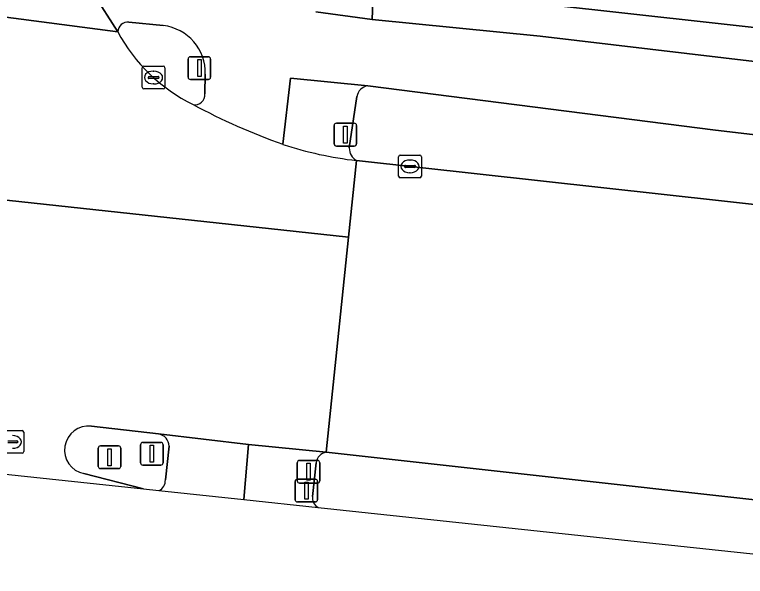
# Model space of a CAD drawing. Extents: x 161928 to 163071, y 386474 to 387428.
# Drawn here: x 162189.6 to 162221.75, y 386491.1 to 386515.81 of the extents above; entities that cross this region are included whole.
import ezdxf

# ---------------------------------------------------------------- set-up
doc = ezdxf.new("R2010")
doc.units = 0
for name, color, linetype in [('IMGEO_Berm_groen', 7, 'Continuous'), ('IMGEO_Fietspad_gesloten', 7, 'Continuous'), ('IMGEO_Gemengd_bos', 7, 'Continuous'), ('IMGEO_Groenvoorziening', 7, 'Continuous'), ('IMGEO_Kolk', 7, 'Continuous'), ('IMGEO_Lichtmast', 7, 'Continuous'), ('IMGEO_Muur', 7, 'Continuous'), ('IMGEO_Rijbaan_lokaal_gesloten', 7, 'Continuous'), ('IMGEO_Rijbaan_regionaal_gesloten', 7, 'Continuous'), ('IMGEO_Rioolput', 7, 'Continuous'), ('IMGEO_Verkeerseiland_gesloten', 7, 'Continuous'), ('IMGEO_Verkeersregelinstallatiepaal', 7, 'Continuous'), ('IMGEO_Voetpad_open', 7, 'Continuous')]:
    doc.layers.add(name, color=color, linetype=linetype)

msp = doc.modelspace()

# ---------------------------------------------------------------- linework, layer by layer
at = {"layer": 'IMGEO_Berm_groen'}
for points in [[(162220.439, 386510.724), (162205.142, 386512.679)], [(162204.651, 386512.2), (162204.319, 386509.943)], [(162204.642, 386509.392), (162228.922, 386506.704), (162229.092, 386507.852), (162237.5, 386506.976), (162237.663, 386508.709), (162220.439, 386510.724)], [(162231.431, 386491.103), (162231.661, 386493.416), (162203.303, 386496.561)], [(162202.86, 386496.098), (162202.698, 386494.617)], [(162202.949, 386494.134), (162231.431, 386491.103)]]:
    msp.add_lwpolyline(points, dxfattribs=at)
for centre, radius, start, end in [((162205.228, 386512.1), 0.585, 98.4164, 170.1661), ((162204.926, 386509.929), 0.607, 178.6575, 242.1007), ((162203.383, 386496.041), 0.526, 98.715, 173.8142), ((162203.205, 386494.574), 0.509, 175.1405, 239.7413)]:
    msp.add_arc(centre, radius, start, end, dxfattribs=at)
at = {"layer": 'IMGEO_Fietspad_gesloten'}
for points in [[(162193.066, 386516.739), (162194.132, 386515.055)], [(162249.57, 386510.502), (162212.718, 386514.865), (162205.323, 386515.589), (162202.846, 386515.924)], [(162194.622, 386515.479), (162196.138, 386515.329)], [(162197.986, 386513.187), (162197.965, 386512.324)], [(162201.4, 386510.104), (162201.741, 386513.017), (162205.142, 386512.679), (162220.439, 386510.724), (162237.663, 386508.709), (162238.589, 386508.594), (162245.22, 386507.772)], [(162199.688, 386494.481), (162199.885, 386496.898), (162195.924, 386497.365)], [(162196.391, 386496.836), (162196.229, 386495.342)], [(162195.946, 386494.879), (162199.688, 386494.481)]]:
    msp.add_lwpolyline(points, dxfattribs=at)
for centre, radius, start, end in [((162194.585, 386515.027), 0.454, 85.2902, 176.4495), ((162195.881, 386513.239), 2.106, 358.5788, 82.9928), ((162197.533, 386512.281), 0.435, 258.9083, 5.628), ((162211.178, 386537.501), 29.09, 241.8382, 250.358), ((162195.857, 386496.835), 0.534, 0.0827, 82.7933), ((162195.745, 386495.32), 0.484, 294.4667, 2.5916)]:
    msp.add_arc(centre, radius, start, end, dxfattribs=at)
at = {"layer": 'IMGEO_Gemengd_bos'}
msp.add_lwpolyline([(162244.314, 386517.547), (162224.653, 386519.735), (162210.364, 386521.35), (162203.272, 386522.117), (162212.87, 386516.261), (162224.131, 386515.029), (162243.789, 386512.877)], close=True, dxfattribs=at)
at = {"layer": 'IMGEO_Groenvoorziening'}
msp.add_lwpolyline([(162380.871, 386491.346), (162381.458, 386496.265), (162381.983, 386500), (162382.205, 386501.975), (162371.516, 386503.188), (162370.953, 386498.22), (162297.494, 386506.509), (162297.39, 386505.635), (162272.624, 386508.235), (162272.737, 386509.296), (162259.637, 386510.771), (162256.748, 386511.459), (162243.789, 386512.877), (162224.131, 386515.029), (162212.87, 386516.261), (162203.272, 386522.117), (162202.401, 386522.176), (162203.943, 386517.405), (162205.389, 386517.222), (162205.323, 386515.589), (162212.718, 386514.865), (162249.57, 386510.502)], dxfattribs=at)
at = {"layer": 'IMGEO_Kolk'}
for p, q in [((162195.208, 386512.616), (162195.208, 386513.468)), ((162195.283, 386513.542), (162196.135, 386513.542)), ((162195.696, 386513.322), (162195.721, 386513.322)), ((162196.209, 386513.468), (162196.209, 386512.616)), ((162195.467, 386513.036), (162195.467, 386513.048)), ((162195.905, 386512.999), (162195.507, 386512.999)), ((162195.51, 386513.085), (162195.908, 386513.085)), ((162195.951, 386513.048), (162195.951, 386513.036)), ((162195.719, 386512.762), (162195.694, 386512.762)), ((162196.135, 386512.542), (162195.283, 386512.542)), ((162206.491, 386508.706), (162206.491, 386509.558)), ((162206.566, 386509.632), (162207.418, 386509.632)), ((162207.492, 386509.558), (162207.492, 386508.706)), ((162206.75, 386509.126), (162206.75, 386509.138)), ((162206.793, 386509.175), (162207.191, 386509.175)), ((162206.979, 386509.412), (162207.004, 386509.412)), ((162207.234, 386509.138), (162207.234, 386509.126)), ((162207.188, 386509.089), (162206.79, 386509.089)), ((162207.002, 386508.852), (162206.977, 386508.852)), ((162207.418, 386508.632), (162206.566, 386508.632))]:
    msp.add_line(p, q, dxfattribs=at)
for points in [[(162195.208, 386512.616), (162195.208, 386513.468)], [(162195.283, 386513.542), (162196.135, 386513.542)], [(162196.209, 386513.468), (162196.209, 386512.616)], [(162196.135, 386512.542), (162195.283, 386512.542)], [(162206.491, 386508.706), (162206.491, 386509.558)], [(162206.566, 386509.632), (162207.418, 386509.632)], [(162207.492, 386509.558), (162207.492, 386508.706)], [(162207.418, 386508.632), (162206.566, 386508.632)]]:
    msp.add_lwpolyline(points, dxfattribs=at)
for centre, radius, start, end in [((162195.285, 386513.466), 0.0765, 91.552, 178.448), ((162195.285, 386513.466), 0.0765, 91.552, 178.448), ((162196.133, 386513.466), 0.0765, 1.552, 88.448), ((162196.133, 386513.466), 0.0765, 1.552, 88.448), ((162195.507, 386513.045), 0.0403, 85.8775, 175.7526), ((162195.504, 386513.035), 0.0366, 178.938, 274.7102), ((162195.908, 386513.042), 0.043, 264.8664, 352.4533), ((162195.912, 386513.047), 0.0386, 1.7309, 96.639), ((162195.285, 386512.618), 0.0765, 181.552, 268.448), ((162195.285, 386512.618), 0.0765, 181.552, 268.448), ((162196.133, 386512.618), 0.0765, 271.552, 358.448), ((162196.133, 386512.618), 0.0765, 271.552, 358.448), ((162206.568, 386509.556), 0.0765, 91.552, 178.448), ((162206.568, 386509.556), 0.0765, 91.552, 178.448), ((162207.416, 386509.556), 0.0765, 1.552, 88.448), ((162207.416, 386509.556), 0.0765, 1.552, 88.448), ((162206.79, 386509.135), 0.0403, 85.8775, 175.7526), ((162206.787, 386509.125), 0.0366, 178.938, 274.7102), ((162207.191, 386509.132), 0.043, 264.8664, 352.4533), ((162207.195, 386509.137), 0.0386, 1.7309, 96.639), ((162206.568, 386508.708), 0.0765, 181.552, 268.448), ((162206.568, 386508.708), 0.0765, 181.552, 268.448), ((162207.416, 386508.708), 0.0765, 271.552, 358.448), ((162207.416, 386508.708), 0.0765, 271.552, 358.448)]:
    msp.add_arc(centre, radius, start, end, dxfattribs=at)
for centre, major_axis, ratio, start_param, end_param in [((162195.695, 386513.042), (-0.387, 0.002), 0.722429, 4.712389, 7.853982), ((162195.72, 386513.042), (-0.39, 0.002), 0.717154, 1.570796, 4.712389), ((162206.978, 386509.132), (-0.387, 0.002), 0.722429, 4.712389, 7.853982), ((162207.003, 386509.132), (-0.39, 0.002), 0.717154, 1.570796, 4.712389)]:
    msp.add_ellipse(centre, major_axis=major_axis, ratio=ratio, start_param=start_param, end_param=end_param, dxfattribs=at)
at = {"layer": 'IMGEO_Lichtmast'}
for p, q in [((162193.277, 386495.941), (162193.277, 386496.741)), ((162193.277, 386496.741), (162193.277, 386495.941)), ((162193.377, 386496.841), (162194.167, 386496.841)), ((162194.167, 386496.841), (162193.377, 386496.841)), ((162194.267, 386496.741), (162194.267, 386495.941)), ((162194.267, 386495.941), (162194.267, 386496.741)), ((162194.167, 386495.841), (162193.377, 386495.841)), ((162193.377, 386495.841), (162194.167, 386495.841))]:
    msp.add_line(p, q, dxfattribs=at)
msp.add_lwpolyline([(162193.697, 386496.716), (162193.847, 386496.716), (162193.847, 386495.966), (162193.697, 386495.966), (162193.697, 386496.716)], dxfattribs=at)
for centre, start, end in [((162193.377, 386496.741), 90, 180), ((162193.377, 386496.741), 90, 180), ((162194.167, 386496.741), 0, 90), ((162194.167, 386496.741), 360, 90), ((162193.377, 386495.941), 180, 270), ((162193.377, 386495.941), 180, 270), ((162194.167, 386495.941), 270, 0), ((162194.167, 386495.941), 270, 0)]:
    msp.add_arc(centre, 0.1, start, end, dxfattribs=at)
at = {"layer": 'IMGEO_Muur'}
msp.add_lwpolyline([(162224.131, 386515.029), (162212.87, 386516.261), (162203.272, 386522.117)], dxfattribs=at)
at = {"layer": 'IMGEO_Rijbaan_lokaal_gesloten'}
for points in [[(162187.844, 386542.738), (162186.725, 386532.259), (162186.765, 386531.963), (162185.853, 386523.553), (162185.469, 386520.1), (162185.253, 386518.103), (162184.943, 386516.254), (162194.132, 386515.055), (162193.066, 386516.739)], [(162194.132, 386515.055), (162184.943, 386516.254), (162184.483, 386514.906)], [(162180.922, 386508.753), (162181.394, 386508.419), (162188.808, 386507.699), (162196.831, 386506.83), (162204.29, 386506.024), (162204.642, 386509.392)]]:
    msp.add_lwpolyline(points, dxfattribs=at)
for centre, radius, start, end in [((162200.771, 386518.618), 7.535, 208.2203, 243.8367), ((162211.178, 386537.501), 29.09, 241.8382, 250.358), ((162206.442, 386525.325), 16.035, 251.6725, 263.5545)]:
    msp.add_arc(centre, radius, start, end, dxfattribs=at)
at = {"layer": 'IMGEO_Rijbaan_regionaal_gesloten'}
for points in [[(162250.911, 386504.292), (162245.422, 386504.885), (162228.922, 386506.704), (162204.642, 386509.392), (162204.29, 386506.024), (162203.303, 386496.561), (162231.661, 386493.416), (162233.199, 386493.245), (162250.188, 386491.361)], [(162192.974, 386497.706), (162195.924, 386497.365), (162199.885, 386496.898), (162203.303, 386496.561), (162204.29, 386506.024), (162196.831, 386506.83), (162188.808, 386507.699), (162181.394, 386508.419), (162180.922, 386508.753)], [(162161.892, 386501.618), (162156.659, 386502.018), (162155.544, 386502.139), (162155.166, 386502.18), (162151.834, 386502.425), (162151.528, 386499.759), (162178.298, 386496.757), (162195.261, 386494.952)], [(162195.261, 386494.952), (162192.643, 386495.624)]]:
    msp.add_lwpolyline(points, dxfattribs=at)
msp.add_arc((162192.847, 386496.659), 1.055, 83.0641, 258.8691, dxfattribs=at)
at = {"layer": 'IMGEO_Rioolput'}
for p, q in [((162189.072, 386497.518), (162189.924, 386497.518)), ((162189.998, 386497.444), (162189.998, 386496.592)), ((162189.694, 386496.975), (162189.296, 386496.975)), ((162189.299, 386497.061), (162189.697, 386497.061)), ((162189.74, 386497.024), (162189.74, 386497.012)), ((162189.924, 386496.518), (162189.072, 386496.518))]:
    msp.add_line(p, q, dxfattribs=at)
for points in [[(162189.072, 386497.518), (162189.924, 386497.518)], [(162189.998, 386497.444), (162189.998, 386496.592)], [(162189.924, 386496.518), (162189.072, 386496.518)]]:
    msp.add_lwpolyline(points, dxfattribs=at)
for centre, radius, start, end in [((162189.922, 386497.442), 0.0765, 1.552, 88.448), ((162189.922, 386497.442), 0.0765, 1.552, 88.448), ((162189.697, 386497.018), 0.043, 264.8664, 352.4533), ((162189.701, 386497.023), 0.0386, 1.7309, 96.639), ((162189.922, 386496.594), 0.0765, 271.552, 358.448), ((162189.922, 386496.594), 0.0765, 271.552, 358.448)]:
    msp.add_arc(centre, radius, start, end, dxfattribs=at)
msp.add_ellipse((162189.509, 386497.018), major_axis=(-0.39, 0.002), ratio=0.717154, start_param=1.570796, end_param=4.712389, dxfattribs=at)
at = {"layer": 'IMGEO_Verkeerseiland_gesloten'}
for points in [[(162196.138, 386515.329), (162194.622, 386515.479)], [(162197.965, 386512.324), (162197.986, 386513.187)], [(162195.924, 386497.365), (162192.974, 386497.706)], [(162196.229, 386495.342), (162196.391, 386496.836)], [(162192.643, 386495.624), (162195.261, 386494.952), (162195.946, 386494.879)]]:
    msp.add_lwpolyline(points, dxfattribs=at)
for centre, radius, start, end in [((162194.585, 386515.027), 0.454, 85.2902, 176.4495), ((162195.881, 386513.239), 2.106, 358.5788, 82.9928), ((162200.771, 386518.618), 7.535, 208.2203, 243.8367), ((162197.533, 386512.281), 0.435, 258.9083, 5.628), ((162192.847, 386496.659), 1.055, 83.0641, 258.8691), ((162195.857, 386496.835), 0.534, 0.0827, 82.7933), ((162195.745, 386495.32), 0.484, 294.4667, 2.5916)]:
    msp.add_arc(centre, radius, start, end, dxfattribs=at)
at = {"layer": 'IMGEO_Verkeersregelinstallatiepaal'}
for p, q in [((162197.331, 386513.955), (162198.121, 386513.955)), ((162198.121, 386513.955), (162197.331, 386513.955)), ((162197.231, 386513.055), (162197.231, 386513.855)), ((162197.231, 386513.855), (162197.231, 386513.055)), ((162198.221, 386513.855), (162198.221, 386513.055)), ((162198.221, 386513.055), (162198.221, 386513.855)), ((162198.121, 386512.955), (162197.331, 386512.955)), ((162197.331, 386512.955), (162198.121, 386512.955)), ((162203.652, 386510.13), (162203.652, 386510.93)), ((162203.652, 386510.93), (162203.652, 386510.13)), ((162203.752, 386511.03), (162204.542, 386511.03)), ((162204.542, 386511.03), (162203.752, 386511.03)), ((162204.642, 386510.93), (162204.642, 386510.13)), ((162204.642, 386510.13), (162204.642, 386510.93)), ((162204.542, 386510.03), (162203.752, 386510.03)), ((162203.752, 386510.03), (162204.542, 386510.03)), ((162195.237, 386496.995), (162196.027, 386496.995)), ((162196.027, 386496.995), (162195.237, 386496.995)), ((162195.137, 386496.095), (162195.137, 386496.895)), ((162195.137, 386496.895), (162195.137, 386496.095)), ((162196.127, 386496.895), (162196.127, 386496.095)), ((162196.127, 386496.095), (162196.127, 386496.895)), ((162196.027, 386495.995), (162195.237, 386495.995)), ((162195.237, 386495.995), (162196.027, 386495.995)), ((162202.033, 386495.304), (162202.033, 386496.104)), ((162202.033, 386496.104), (162202.033, 386495.304)), ((162202.133, 386496.204), (162202.923, 386496.204)), ((162202.923, 386496.204), (162202.133, 386496.204)), ((162203.023, 386496.104), (162203.023, 386495.304)), ((162203.023, 386495.304), (162203.023, 386496.104)), ((162202.038, 386495.376), (162202.828, 386495.376)), ((162202.828, 386495.376), (162202.038, 386495.376)), ((162201.938, 386494.476), (162201.938, 386495.276)), ((162201.938, 386495.276), (162201.938, 386494.476)), ((162202.923, 386495.204), (162202.133, 386495.204)), ((162202.133, 386495.204), (162202.923, 386495.204)), ((162202.928, 386495.276), (162202.928, 386494.476)), ((162202.928, 386494.476), (162202.928, 386495.276)), ((162202.828, 386494.376), (162202.038, 386494.376)), ((162202.038, 386494.376), (162202.828, 386494.376))]:
    msp.add_line(p, q, dxfattribs=at)
for points in [[(162197.651, 386513.83), (162197.801, 386513.83), (162197.801, 386513.08), (162197.651, 386513.08), (162197.651, 386513.83)], [(162204.072, 386510.905), (162204.222, 386510.905), (162204.222, 386510.155), (162204.072, 386510.155), (162204.072, 386510.905)], [(162195.557, 386496.87), (162195.707, 386496.87), (162195.707, 386496.12), (162195.557, 386496.12), (162195.557, 386496.87)], [(162202.453, 386496.079), (162202.603, 386496.079), (162202.603, 386495.329), (162202.453, 386495.329), (162202.453, 386496.079)], [(162202.358, 386495.251), (162202.508, 386495.251), (162202.508, 386494.501), (162202.358, 386494.501), (162202.358, 386495.251)]]:
    msp.add_lwpolyline(points, dxfattribs=at)
for centre, start, end in [((162197.331, 386513.855), 90, 180), ((162197.331, 386513.855), 90, 180), ((162198.121, 386513.855), 0, 90), ((162198.121, 386513.855), 360, 90), ((162197.331, 386513.055), 180, 270), ((162197.331, 386513.055), 180, 270), ((162198.121, 386513.055), 270, 0), ((162198.121, 386513.055), 270, 0), ((162203.752, 386510.93), 90, 180), ((162203.752, 386510.93), 90, 180), ((162204.542, 386510.93), 0, 90), ((162204.542, 386510.93), 360, 90), ((162203.752, 386510.13), 180, 270), ((162203.752, 386510.13), 180, 270), ((162204.542, 386510.13), 270, 0), ((162204.542, 386510.13), 270, 0), ((162195.237, 386496.895), 90, 180), ((162195.237, 386496.895), 90, 180), ((162196.027, 386496.895), 0, 90), ((162196.027, 386496.895), 360, 90), ((162195.237, 386496.095), 180, 270), ((162195.237, 386496.095), 180, 270), ((162196.027, 386496.095), 270, 0), ((162196.027, 386496.095), 270, 0), ((162202.133, 386496.104), 90, 180), ((162202.133, 386496.104), 90, 180), ((162202.923, 386496.104), 0, 90), ((162202.923, 386496.104), 360, 90), ((162202.038, 386495.276), 90, 180), ((162202.038, 386495.276), 90, 180), ((162202.133, 386495.304), 180, 270), ((162202.133, 386495.304), 180, 270), ((162202.828, 386495.276), 0, 90), ((162202.828, 386495.276), 360, 90), ((162202.923, 386495.304), 270, 0), ((162202.923, 386495.304), 270, 0), ((162202.038, 386494.476), 180, 270), ((162202.038, 386494.476), 180, 270), ((162202.828, 386494.476), 270, 0), ((162202.828, 386494.476), 270, 0)]:
    msp.add_arc(centre, 0.1, start, end, dxfattribs=at)
at = {"layer": 'IMGEO_Voetpad_open'}
for points in [[(162202.846, 386515.924), (162205.323, 386515.589), (162205.389, 386517.222), (162203.943, 386517.405), (162202.401, 386522.176), (162201.776, 386525.342), (162205.437, 386560.624), (162206.218, 386567.564), (162206.668, 386570.539), (162205.635, 386570.627), (162206.334, 386577.664)], [(162205.142, 386512.679), (162201.741, 386513.017), (162201.4, 386510.104)], [(162204.319, 386509.943), (162204.651, 386512.2)], [(162203.303, 386496.561), (162199.885, 386496.898), (162199.688, 386494.481), (162202.949, 386494.134)], [(162202.698, 386494.617), (162202.86, 386496.098)]]:
    msp.add_lwpolyline(points, dxfattribs=at)
for centre, radius, start, end in [((162205.228, 386512.1), 0.585, 98.4164, 170.1661), ((162206.442, 386525.325), 16.035, 251.6725, 263.5545), ((162204.926, 386509.929), 0.607, 178.6575, 242.1007), ((162203.383, 386496.041), 0.526, 98.715, 173.8142), ((162203.205, 386494.574), 0.509, 175.1405, 239.7413)]:
    msp.add_arc(centre, radius, start, end, dxfattribs=at)

doc.saveas('drawing.dxf')
